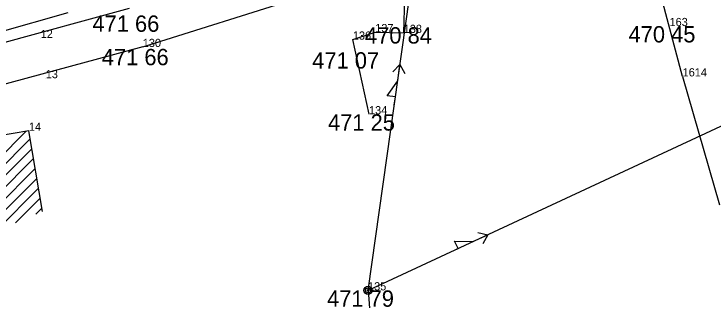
# Model space of a CAD drawing. Extents: x -559180 to -551373, y -1076947 to -1072071.
# Drawn here: x -553707.04 to -553664.31, y -1075827.63 to -1075810.12 of the extents above; entities that cross this region are included whole.
import ezdxf

# ---------------------------------------------------------------- set-up
doc = ezdxf.new("R2010")
doc.units = 0
for name, color, linetype in [('12_PLOTY', 7, 'Continuous'), ('14_BUDOVY', 7, 'Continuous'), ('17_KOMUNIKACE', 7, 'Continuous'), ('1_VODA_ZN', 7, 'Continuous'), ('20_EL_ZN', 7, 'Continuous'), ('32', 7, 'Continuous'), ('3_BODY', 7, 'Continuous'), ('6_VYSKY', 7, 'Continuous'), ('NNnadzemní', 7, 'Continuous')]:
    doc.layers.add(name, color=color, linetype=linetype)

# ---------------------------------------------------------------- blocks, each defined once
blk = doc.blocks.new('SLDP')
at = {"layer": '20_EL_ZN'}
for radius in [0.25, 0.158, 0.05]:
    blk.add_circle((0, 0), radius, dxfattribs=at)
blk = doc.blocks.new('POINT_DISPLAY')
blk.add_line((0, 0), (0, 0))
blk = doc.blocks.new('ELNN')
at = {"layer": '20_EL_ZN'}
for p, q in [((0.5, 0), (0.5, 0.5)), ((0.5, 0.5), (1.5, 0)), ((0, 0), (0.5, 0)), ((1.5, 0), (2.5, 0))]:
    blk.add_line(p, q, dxfattribs=at)
blk.add_lwpolyline([(2, 0.375), (2.5, 0), (2, -0.375)], dxfattribs=at)

msp = doc.modelspace()

# ---------------------------------------------------------------- linework, layer by layer
at = {"layer": '12_PLOTY'}
for p, q in [((-553666.17, -1075813.94), (-553668.28, -1075806.01)), ((-553683.22, -1075811.28), (-553683.12, -1075807.8)), ((-553683.22, -1075811.28), (-553683.12, -1075807.8)), ((-553703.74, -1075810.04), (-553717.34, -1075813.93)), ((-553686.33, -1075811.69), (-553684.96, -1075811.23)), ((-553686.33, -1075811.69), (-553684.96, -1075811.23)), ((-553684.96, -1075811.23), (-553683.22, -1075811.28)), ((-553684.96, -1075811.23), (-553683.22, -1075811.28)), ((-553685.34, -1075816.26), (-553686.33, -1075811.69)), ((-553685.34, -1075816.26), (-553686.33, -1075811.69)), ((-553666.17, -1075813.94), (-553663.92, -1075821.8))]:
    msp.add_line(p, q, dxfattribs=at)
at = {"layer": '14_BUDOVY'}
for p, q in [((-553706.13, -1075817.27), (-553729.49, -1075821.19)), ((-553705.303, -1075822.201), (-553706.13, -1075817.27))]:
    msp.add_line(p, q, dxfattribs=at)
at = {"layer": '17_KOMUNIKACE'}
for p, q in [((-553699.17, -1075812.14), (-553683.56, -1075807.2)), ((-553699.17, -1075812.14), (-553683.56, -1075807.2)), ((-553700, -1075809.79), (-553723.2, -1075816.1)), ((-553699.17, -1075812.14), (-553722.57, -1075818.44))]:
    msp.add_line(p, q, dxfattribs=at)
at = {"layer": '32'}
for p, q in [((-553715.599, -1075826.608), (-553706.288, -1075817.296)), ((-553714.363, -1075826.078), (-553706.047, -1075817.763)), ((-553713.127, -1075825.549), (-553705.946, -1075818.369)), ((-553711.89, -1075825.02), (-553705.844, -1075818.974)), ((-553710.654, -1075824.491), (-553705.743, -1075819.58)), ((-553709.418, -1075823.962), (-553705.641, -1075820.185)), ((-553708.182, -1075823.433), (-553705.54, -1075820.791)), ((-553706.946, -1075822.904), (-553705.438, -1075821.396)), ((-553705.709, -1075822.375), (-553705.336, -1075822.002))]:
    msp.add_line(p, q, dxfattribs=at)
at = {"layer": 'NNnadzemní'}
for p, q in [((-553685.4, -1075827.04), (-553681.605, -1075800.205)), ((-553643.28, -1075807.42), (-553685.4, -1075827.04)), ((-553685.4, -1075827.04), (-553681.79, -1075872.51))]:
    msp.add_line(p, q, dxfattribs=at)

# ---------------------------------------------------------------- block references
at = {"layer": '1_VODA_ZN'}
for p in [(-553666.97, -1075810.86), (-553684.96, -1075811.23), (-553683.22, -1075811.28), (-553705.41, -1075811.59), (-553686.33, -1075811.69), (-553699.17, -1075812.14), (-553705.1, -1075814.05), (-553666.17, -1075813.94), (-553685.34, -1075816.26), (-553706.13, -1075817.27), (-553685.4, -1075827.04)]:
    msp.add_blockref('POINT_DISPLAY', p, dxfattribs=at)
at = {"layer": '20_EL_ZN'}
for p, xscale, yscale, rotation in [((-553683.796, -1075815.696), 0.9999985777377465, 0.9999985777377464, 81.95071948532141), ((-553680.347, -1075824.686), 1.0000008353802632, 1.0000008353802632, 24.97659785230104)]:
    msp.add_blockref('ELNN', p, dxfattribs=dict(at, xscale=xscale, yscale=yscale, rotation=rotation))
msp.add_blockref('SLDP', (-553685.4, -1075827.04), dxfattribs=at)
msp.add_blockref('SLDP', (-553685.4, -1075827.04), dxfattribs=at)

# ---------------------------------------------------------------- texts
at = {"layer": '3_BODY'}
for s, p in [('163', (-553666.97, -1075810.86)), ('137', (-553684.96, -1075811.23)), ('138', (-553683.22, -1075811.28)), ('12', (-553705.41, -1075811.59)), ('136', (-553686.33, -1075811.69)), ('130', (-553699.17, -1075812.14)), ('1614', (-553666.17, -1075813.94)), ('13', (-553705.1, -1075814.05)), ('134', (-553685.34, -1075816.26)), ('14', (-553706.13, -1075817.27)), ('135', (-553685.4, -1075827.04))]:
    msp.add_text(s, height=0.5, dxfattribs=at).set_placement(p)
at = {"layer": '6_VYSKY'}
for s, p in [('471 66', (-553702.248, -1075811.211)), ('470 84', (-553685.585, -1075811.929)), ('470 45', (-553669.475, -1075811.86)), ('471 66', (-553701.675, -1075813.257)), ('471 07', (-553688.811, -1075813.462)), ('471 25', (-553687.845, -1075817.26)), ('471 79', (-553687.905, -1075828.04))]:
    msp.add_text(s, height=1, dxfattribs=at).set_placement(p)

doc.saveas('drawing.dxf')
